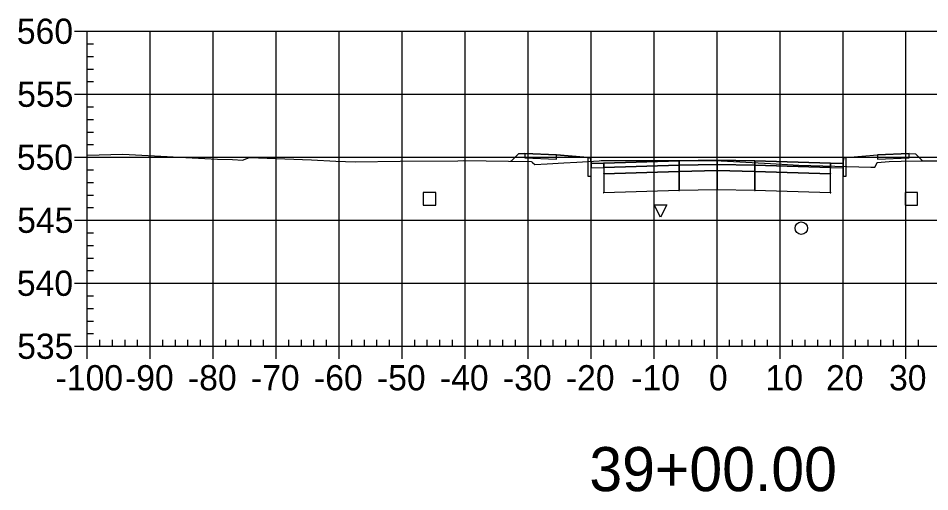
# Model space of a CAD drawing. Extents: x 704834 to 709892, y 372981 to 377533.
# Drawn here: x 709394 to 709538.7, y 376957.7 to 377032.9 of the extents above; entities that cross this region are included whole.
import ezdxf

# ---------------------------------------------------------------- set-up
doc = ezdxf.new("R2010")
doc.units = 0
for name, color, linetype in [('1', 7, 'Continuous'), ('10', 7, 'Continuous'), ('13', 7, 'Continuous'), ('14', 7, 'Continuous'), ('4', 7, 'Continuous'), ('57', 7, 'Continuous'), ('Default_Xsect', 7, 'Continuous'), ('Existing', 7, 'Continuous')]:
    doc.layers.add(name, color=color, linetype=linetype)

msp = doc.modelspace()

# ---------------------------------------------------------------- linework, layer by layer
for points in [[(709473.41, 377011.36), (709472.24, 377010.18)], [(709474.41, 377011.4), (709473.41, 377011.36)], [(709484.41, 377010.8), (709479.41, 377011.2)], [(709525.41, 377010.8), (709530.41, 377011.2)], [(709535.41, 377011.4), (709536.41, 377011.36)], [(709536.41, 377011.36), (709537.52, 377010.25)]]:
    msp.add_lwpolyline(points)
for points in [[(709479.41, 377011.2), (709474.41, 377011.4), (709474.41, 377010.73), (709479.41, 377010.53)], [(709484.91, 377009.8), (709484.83, 377010.8), (709484.41, 377010.8), (709484.41, 377007.8), (709484.91, 377007.8)], [(709524.91, 377007.8), (709525.41, 377007.8), (709525.41, 377010.8), (709525, 377010.8), (709524.91, 377009.8)], [(709530.41, 377010.53), (709535.41, 377010.73), (709535.41, 377011.4), (709530.41, 377011.2)], [(709486.91, 377009.88), (709484.91, 377009.8), (709484.91, 377009.13), (709486.91, 377009.21)], [(709498.91, 377010.24), (709486.91, 377009.88), (709486.91, 377009.21), (709498.91, 377009.57)], [(709498.91, 377009.57), (709486.91, 377009.21), (709486.91, 377008.21), (709498.91, 377008.57)], [(709498.86, 377009.52), (709498.96, 377009.52), (709498.96, 377009.62), (709498.86, 377009.62)], [(709504.91, 377010.36), (709498.91, 377010.24), (709498.91, 377009.57), (709504.91, 377009.69)], [(709504.91, 377009.69), (709498.91, 377009.57), (709498.91, 377008.57), (709504.91, 377008.69)], [(709504.86, 377009.64), (709504.96, 377009.64), (709504.96, 377009.74), (709504.86, 377009.74)], [(709504.91, 377009.69), (709510.91, 377009.57), (709510.91, 377010.24), (709504.91, 377010.36)], [(709504.91, 377008.69), (709510.91, 377008.57), (709510.91, 377009.57), (709504.91, 377009.69)], [(709510.86, 377009.52), (709510.96, 377009.52), (709510.96, 377009.62), (709510.86, 377009.62)], [(709510.91, 377009.57), (709522.91, 377009.21), (709522.91, 377009.88), (709510.91, 377010.24)], [(709510.91, 377008.57), (709522.91, 377008.21), (709522.91, 377009.21), (709510.91, 377009.57)], [(709522.91, 377009.21), (709524.91, 377009.13), (709524.91, 377009.8), (709522.91, 377009.88)], [(709486.86, 377008.16), (709486.96, 377008.16), (709486.96, 377008.26), (709486.86, 377008.26)], [(709498.91, 377008.57), (709486.91, 377008.21), (709486.91, 377005.21), (709498.91, 377005.57)], [(709498.86, 377008.52), (709498.96, 377008.52), (709498.96, 377008.62), (709498.86, 377008.62)], [(709504.91, 377008.69), (709498.91, 377008.57), (709498.91, 377005.57), (709504.91, 377005.69)], [(709504.86, 377008.64), (709504.96, 377008.64), (709504.96, 377008.74), (709504.86, 377008.74)], [(709504.91, 377005.69), (709510.91, 377005.57), (709510.91, 377008.57), (709504.91, 377008.69)], [(709510.86, 377008.52), (709510.96, 377008.52), (709510.96, 377008.62), (709510.86, 377008.62)], [(709510.91, 377005.57), (709522.91, 377005.21), (709522.91, 377008.21), (709510.91, 377008.57)], [(709522.86, 377008.16), (709522.96, 377008.16), (709522.96, 377008.26), (709522.86, 377008.26)], [(709486.86, 377005.16), (709486.96, 377005.16), (709486.96, 377005.26), (709486.86, 377005.26)], [(709498.86, 377005.52), (709498.96, 377005.52), (709498.96, 377005.62), (709498.86, 377005.62)], [(709504.86, 377005.64), (709504.96, 377005.64), (709504.96, 377005.74), (709504.86, 377005.74)], [(709510.86, 377005.52), (709510.96, 377005.52), (709510.96, 377005.62), (709510.86, 377005.62)], [(709522.86, 377005.16), (709522.96, 377005.16), (709522.96, 377005.26), (709522.86, 377005.26)]]:
    msp.add_lwpolyline(points, close=True)
at = {"layer": '1'}
msp.add_lwpolyline([(709495.92, 377001.29), (709494.92, 377003.29), (709496.92, 377003.29)], close=True, dxfattribs=at)
at = {"layer": '10'}
msp.add_lwpolyline([(709458.27, 377003.22), (709460.27, 377003.22), (709460.27, 377005.22), (709458.27, 377005.22)], close=True, dxfattribs=at)
at = {"layer": '13'}
msp.add_circle((709518.29, 376999.56), 1, dxfattribs=at)
at = {"layer": '14'}
for points in [[(709472.24, 377010.18), (709472.24, 377010.23), (709472.24, 377010.18), (709472.19, 377010.18), (709472.24, 377010.18), (709472.24, 377010.13), (709472.24, 377010.18), (709472.29, 377010.18)], [(709486.91, 377009.88), (709486.91, 377009.93), (709486.91, 377009.88), (709486.86, 377009.88), (709486.91, 377009.88), (709486.91, 377009.83), (709486.91, 377009.88), (709486.96, 377009.88)], [(709504.91, 377010.36), (709504.91, 377010.41), (709504.91, 377010.36), (709504.86, 377010.36), (709504.91, 377010.36), (709504.91, 377010.31), (709504.91, 377010.36), (709504.96, 377010.36)], [(709522.91, 377009.88), (709522.91, 377009.93), (709522.91, 377009.88), (709522.86, 377009.88), (709522.91, 377009.88), (709522.91, 377009.83), (709522.91, 377009.88), (709522.96, 377009.88)], [(709537.52, 377010.25), (709537.52, 377010.3), (709537.52, 377010.25), (709537.47, 377010.25), (709537.52, 377010.25), (709537.52, 377010.2), (709537.52, 377010.25), (709537.57, 377010.25)]]:
    msp.add_lwpolyline(points, dxfattribs=at)
at = {"layer": '4'}
msp.add_lwpolyline([(709534.76, 377003.22), (709536.76, 377003.22), (709536.76, 377005.22), (709534.76, 377005.22)], close=True, dxfattribs=at)
at = {"layer": '57'}
for p, q in [((709402.91, 377030.82), (709404.91, 377030.82)), ((709404.91, 377030.82), (709604.91, 377030.82)), ((709404.91, 376980.82), (709404.91, 377030.82)), ((709404.91, 376980.82), (709404.91, 377030.82)), ((709414.91, 376980.82), (709414.91, 377030.82)), ((709424.91, 376980.82), (709424.91, 377030.82)), ((709434.91, 376980.82), (709434.91, 377030.82)), ((709444.91, 376980.82), (709444.91, 377030.82)), ((709454.91, 376980.82), (709454.91, 377030.82)), ((709464.91, 376980.82), (709464.91, 377030.82)), ((709474.91, 376980.82), (709474.91, 377030.82)), ((709484.91, 376980.82), (709484.91, 377030.82)), ((709494.91, 376980.82), (709494.91, 377030.82)), ((709504.91, 376980.82), (709504.91, 377030.82)), ((709514.91, 376980.82), (709514.91, 377030.82)), ((709524.91, 376980.82), (709524.91, 377030.82)), ((709534.91, 376980.82), (709534.91, 377030.82)), ((709404.91, 377028.82), (709405.91, 377028.82)), ((709404.91, 377026.82), (709405.91, 377026.82)), ((709404.91, 377024.82), (709405.91, 377024.82)), ((709404.91, 377022.82), (709405.91, 377022.82)), ((709402.91, 377020.82), (709404.91, 377020.82)), ((709404.91, 377020.82), (709604.91, 377020.82)), ((709404.91, 377018.82), (709405.91, 377018.82)), ((709404.91, 377016.82), (709405.91, 377016.82)), ((709404.91, 377014.82), (709405.91, 377014.82)), ((709404.91, 377012.82), (709405.91, 377012.82)), ((709402.91, 377010.82), (709404.91, 377010.82)), ((709404.91, 377010.82), (709604.91, 377010.82)), ((709404.91, 377008.82), (709405.91, 377008.82)), ((709404.91, 377006.82), (709405.91, 377006.82)), ((709404.91, 377004.82), (709405.91, 377004.82)), ((709404.91, 377002.82), (709405.91, 377002.82)), ((709402.91, 377000.82), (709404.91, 377000.82)), ((709404.91, 377000.82), (709604.91, 377000.82)), ((709404.91, 376998.82), (709405.91, 376998.82)), ((709404.91, 376996.82), (709405.91, 376996.82)), ((709404.91, 376994.82), (709405.91, 376994.82)), ((709404.91, 376992.82), (709405.91, 376992.82)), ((709402.91, 376990.82), (709404.91, 376990.82)), ((709404.91, 376990.82), (709604.91, 376990.82)), ((709404.91, 376988.82), (709405.91, 376988.82)), ((709404.91, 376986.82), (709405.91, 376986.82)), ((709404.91, 376984.82), (709405.91, 376984.82)), ((709404.91, 376982.82), (709405.91, 376982.82)), ((709402.91, 376980.82), (709404.91, 376980.82)), ((709404.91, 376980.82), (709604.91, 376980.82)), ((709404.91, 376980.82), (709604.91, 376980.82)), ((709404.91, 376978.82), (709404.91, 376980.82)), ((709406.91, 376980.82), (709406.91, 376981.82)), ((709408.91, 376980.82), (709408.91, 376981.82)), ((709410.91, 376980.82), (709410.91, 376981.82)), ((709412.91, 376980.82), (709412.91, 376981.82)), ((709414.91, 376978.82), (709414.91, 376980.82)), ((709416.91, 376980.82), (709416.91, 376981.82)), ((709418.91, 376980.82), (709418.91, 376981.82)), ((709420.91, 376980.82), (709420.91, 376981.82)), ((709422.91, 376980.82), (709422.91, 376981.82)), ((709424.91, 376978.82), (709424.91, 376980.82)), ((709426.91, 376980.82), (709426.91, 376981.82)), ((709428.91, 376980.82), (709428.91, 376981.82)), ((709430.91, 376980.82), (709430.91, 376981.82)), ((709432.91, 376980.82), (709432.91, 376981.82)), ((709434.91, 376978.82), (709434.91, 376980.82)), ((709436.91, 376980.82), (709436.91, 376981.82)), ((709438.91, 376980.82), (709438.91, 376981.82)), ((709440.91, 376980.82), (709440.91, 376981.82)), ((709442.91, 376980.82), (709442.91, 376981.82)), ((709444.91, 376978.82), (709444.91, 376980.82)), ((709446.91, 376980.82), (709446.91, 376981.82)), ((709448.91, 376980.82), (709448.91, 376981.82)), ((709450.91, 376980.82), (709450.91, 376981.82)), ((709452.91, 376980.82), (709452.91, 376981.82)), ((709454.91, 376978.82), (709454.91, 376980.82)), ((709456.91, 376980.82), (709456.91, 376981.82)), ((709458.91, 376980.82), (709458.91, 376981.82)), ((709460.91, 376980.82), (709460.91, 376981.82)), ((709462.91, 376980.82), (709462.91, 376981.82)), ((709464.91, 376978.82), (709464.91, 376980.82)), ((709466.91, 376980.82), (709466.91, 376981.82)), ((709468.91, 376980.82), (709468.91, 376981.82)), ((709470.91, 376980.82), (709470.91, 376981.82)), ((709472.91, 376980.82), (709472.91, 376981.82)), ((709474.91, 376978.82), (709474.91, 376980.82)), ((709476.91, 376980.82), (709476.91, 376981.82)), ((709478.91, 376980.82), (709478.91, 376981.82)), ((709480.91, 376980.82), (709480.91, 376981.82)), ((709482.91, 376980.82), (709482.91, 376981.82)), ((709484.91, 376978.82), (709484.91, 376980.82)), ((709486.91, 376980.82), (709486.91, 376981.82)), ((709488.91, 376980.82), (709488.91, 376981.82)), ((709490.91, 376980.82), (709490.91, 376981.82)), ((709492.91, 376980.82), (709492.91, 376981.82)), ((709494.91, 376978.82), (709494.91, 376980.82)), ((709496.91, 376980.82), (709496.91, 376981.82)), ((709498.91, 376980.82), (709498.91, 376981.82)), ((709500.91, 376980.82), (709500.91, 376981.82)), ((709502.91, 376980.82), (709502.91, 376981.82)), ((709504.91, 376978.82), (709504.91, 376980.82)), ((709506.91, 376980.82), (709506.91, 376981.82)), ((709508.91, 376980.82), (709508.91, 376981.82)), ((709510.91, 376980.82), (709510.91, 376981.82)), ((709512.91, 376980.82), (709512.91, 376981.82)), ((709514.91, 376978.82), (709514.91, 376980.82)), ((709516.91, 376980.82), (709516.91, 376981.82)), ((709518.91, 376980.82), (709518.91, 376981.82)), ((709520.91, 376980.82), (709520.91, 376981.82)), ((709522.91, 376980.82), (709522.91, 376981.82)), ((709524.91, 376978.82), (709524.91, 376980.82)), ((709526.91, 376980.82), (709526.91, 376981.82)), ((709528.91, 376980.82), (709528.91, 376981.82)), ((709530.91, 376980.82), (709530.91, 376981.82)), ((709532.91, 376980.82), (709532.91, 376981.82)), ((709534.91, 376978.82), (709534.91, 376980.82)), ((709536.91, 376980.82), (709536.91, 376981.82))]:
    msp.add_line(p, q, dxfattribs=at)
at = {"layer": 'Default_Xsect'}
msp.add_lwpolyline([(709472.24, 377010.18), (709473.41, 377011.36), (709474.41, 377011.4), (709479.41, 377011.2), (709484.41, 377010.8), (709484.83, 377010.8), (709484.91, 377009.8), (709486.91, 377009.88), (709498.91, 377010.24), (709504.91, 377010.36), (709510.91, 377010.24), (709522.91, 377009.88), (709524.91, 377009.8), (709525, 377010.8), (709525.41, 377010.8), (709530.41, 377011.2), (709535.41, 377011.4), (709536.41, 377011.36), (709537.52, 377010.25)], dxfattribs=at)
at = {"layer": 'Existing'}
msp.add_lwpolyline([(709404.91, 377011.13), (709410.58, 377011.33), (709425.59, 377010.54), (709427.96, 377010.44), (709429.64, 377010.37), (709429.84, 377010.47), (709430.68, 377010.79), (709440.53, 377010.4), (709444.38, 377010.22), (709447.44, 377010.1), (709454.58, 377010.18), (709463.75, 377010.26), (709464.72, 377010.28), (709471.81, 377010.18), (709475.38, 377010.15), (709475.5, 377010.09), (709475.62, 377010), (709475.98, 377009.68), (709477.94, 377009.78), (709480.56, 377009.93), (709482.66, 377010.04), (709486.18, 377010.27), (709486.51, 377010.29), (709489.93, 377010.29), (709504.63, 377010.3), (709513.42, 377009.82), (709517.88, 377009.57), (709529.35, 377009.24), (709529.97, 377009.22), (709530.32, 377009.93), (709530.35, 377009.99), (709532.23, 377010.15), (709534.15, 377010.19), (709537.25, 377010.25), (709537.72, 377010.25), (709540.19, 377010.25)], dxfattribs=at)

# ---------------------------------------------------------------- texts
at = {"layer": '1'}
msp.add_text('39+00.00', height=7, dxfattribs=at).set_placement((709484.64, 376957.82))
at = {"layer": '14'}
for p in [(709474.38, 377011.35), (709535.38, 377011.35), (709474.38, 377010.68), (709479.38, 377010.48), (709530.38, 377010.48), (709535.38, 377010.68)]:
    msp.add_text('+', height=0.1, dxfattribs=at).set_placement(p)
at = {"layer": '57'}
for s, p in [('560', (709393.74, 377028.82)), ('555', (709393.79, 377018.82)), ('550', (709393.74, 377008.82)), ('545', (709393.79, 376998.82)), ('540', (709393.74, 376988.82)), ('535', (709393.79, 376978.82)), ('-100', (709399.9, 376973.82)), ('-90', (709410.91, 376973.82)), ('-80', (709420.91, 376973.82)), ('-70', (709430.91, 376973.82)), ('-60', (709440.91, 376973.82)), ('-50', (709450.91, 376973.82)), ('-40', (709460.91, 376973.82)), ('-30', (709470.91, 376973.82)), ('-20', (709480.91, 376973.82)), ('-10', (709491.3, 376973.82)), ('0', (709503.62, 376973.82)), ('10', (709512.61, 376973.82)), ('20', (709522.22, 376973.82)), ('30', (709532.22, 376973.82))]:
    msp.add_text(s, height=4, dxfattribs=at).set_placement(p)

doc.saveas('drawing.dxf')
